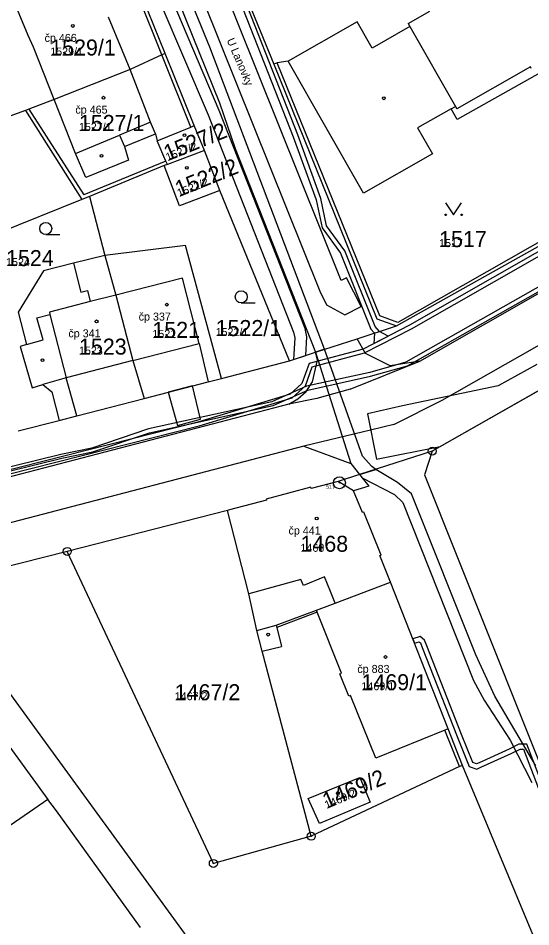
# Model space of a CAD drawing. Extents: x -763628 to -761565, y -976033 to -973833.
# Drawn here: x -762908 to -762844, y -975593.9 to -975480.4 of the extents above; entities that cross this region are included whole.
import ezdxf

# ---------------------------------------------------------------- set-up
doc = ezdxf.new("R2010")
doc.units = 0
for name, color, linetype in [('KN_cisla parcel 1000', 7, 'Continuous'), ('KN_cisla parcel 500', 7, 'Continuous'), ('KN_cisla popisna 500', 7, 'Continuous'), ('KN_hranice parcel', 7, 'Continuous'), ('KN_popisy', 7, 'Continuous'), ('KN_vecna bremena', 7, 'Continuous'), ('KN_vnitrni kresba parcel', 7, 'Continuous'), ('KN_znacky bodu BP', 7, 'Continuous'), ('KN_znacky budov', 7, 'Continuous'), ('KN_znacky kultur', 7, 'Continuous')]:
    doc.layers.add(name, color=color, linetype=linetype)

msp = doc.modelspace()

# ---------------------------------------------------------------- linework, layer by layer
at = {"layer": 'KN_hranice parcel'}
for p, q in [((-762890.92, -975449.88), (-762876.07, -975486.13)), ((-762889.66, -975484.8), (-762894.46, -975472.76)), ((-762886.01, -975493.82), (-762889.66, -975484.8)), ((-762907.09, -975491.91), (-762909.01, -975492.62)), ((-762907.09, -975491.91), (-762900.04, -975503.05)), ((-762884.75, -975496.91), (-762886.01, -975493.82)), ((-762884.75, -975496.91), (-762889.37, -975498.67)), ((-762882.84, -975501.94), (-762884.75, -975496.91)), ((-762889.75, -975498.81), (-762899.08, -975502.67)), ((-762889.37, -975498.67), (-762889.75, -975498.81)), ((-762899.08, -975502.67), (-762900.04, -975503.05)), ((-762899.08, -975502.67), (-762897.19, -975510.02)), ((-762874.11, -975523.18), (-762882.84, -975501.94)), ((-762900.04, -975503.05), (-762913.93, -975508.65)), ((-762860.76, -975518.83), (-762833.23, -975503.34)), ((-762882.6, -975525.39), (-762874.11, -975523.18)), ((-762835.33, -975522.53), (-762856.31, -975534.48)), ((-762907.99, -975531.96), (-762902.88, -975530.64)), ((-762881.87, -975541.89), (-762901.86, -975547)), ((-762901.86, -975547), (-762916.08, -975550.64)), ((-762915.62, -975562.45), (-762904.27, -975577.97))]:
    msp.add_line(p, q, dxfattribs=at)
for points in [[(-762889.66, -975484.8), (-762890.07, -975484.99), (-762894.02, -975486.8), (-762903.48, -975490.57), (-762906.67, -975491.75), (-762907.09, -975491.91)], [(-762833.23, -975503.34), (-762833.45, -975502.94), (-762842.84, -975487.21), (-762853.22, -975493.04), (-762853.97, -975491.74), (-762858.14, -975494.11), (-762856.29, -975497.36), (-762864.89, -975502.26), (-762874.28, -975485.78), (-762875.65, -975485.96), (-762876.07, -975486.13)], [(-762876.07, -975486.13), (-762863.24, -975517.94), (-762860.76, -975518.83)], [(-762889.37, -975498.67), (-762889.55, -975498.26), (-762890.65, -975495.7), (-762886.43, -975493.99), (-762886.01, -975493.82)], [(-762882.84, -975501.94), (-762887.84, -975503.84), (-762889.75, -975498.81)], [(-762882.6, -975525.39), (-762887.1, -975508.77), (-762897.19, -975510.02)], [(-762897.19, -975510.02), (-762901.08, -975511), (-762904.84, -975511.95), (-762907.98, -975517.11), (-762906.94, -975521.17), (-762907.75, -975521.4), (-762906.26, -975526.55), (-762904.9, -975526.16), (-762903.77, -975527.06), (-762902.88, -975530.64)], [(-762897.19, -975510.02), (-762895.78, -975515), (-762893.67, -975523.17), (-762892.28, -975527.91)], [(-762874.11, -975523.18), (-762870.89, -975522.13), (-762865.68, -975520.43), (-762860.76, -975518.83)], [(-762892.28, -975527.91), (-762884.29, -975525.83), (-762882.6, -975525.39)], [(-762902.88, -975530.64), (-762900.65, -975530.07), (-762892.28, -975527.91)], [(-762856.31, -975534.48), (-762865.38, -975537.4), (-762868.06, -975538.26)], [(-762856.31, -975534.48), (-762857.3, -975537.42), (-762833, -975598.35), (-762830.73, -975602.32)], [(-762868.06, -975538.26), (-762871.41, -975539.14), (-762871.45, -975538.99), (-762877.04, -975540.46), (-762877, -975540.61), (-762881.6, -975541.82), (-762881.87, -975541.89)], [(-762861.54, -975550.83), (-762862.87, -975547.53), (-762862.68, -975547.46), (-762864.85, -975542.09), (-762865.03, -975542.16), (-762866.13, -975539.44), (-762868.06, -975538.26)], [(-762878.2, -975556.89), (-762879.21, -975552.3), (-762881.87, -975541.89)], [(-762871.42, -975582.58), (-762883.63, -975585.98), (-762901.86, -975547)], [(-762777.26, -975743.54), (-762778.83, -975742.17), (-762779.94, -975743.26), (-762853.85, -975640.55), (-762917.53, -975553.11), (-762915.39, -975552.59), (-762916.08, -975550.64)], [(-762878.2, -975556.89), (-762875.8, -975556.23), (-762870.76, -975554.33), (-762868.44, -975553.45), (-762861.54, -975550.83)], [(-762852.52, -975573.73), (-762854.32, -975569.18), (-762861.54, -975550.83)], [(-762871.42, -975582.58), (-762877.52, -975559.46), (-762878.2, -975556.89)], [(-762852.52, -975573.73), (-762852.9, -975573.88), (-762871.42, -975582.58)], [(-762811.1, -975648.8), (-762829.27, -975623.41), (-762839.12, -975606.05), (-762852.52, -975573.73)], [(-762865.33, -975575.24), (-762864.05, -975578.32), (-762870.38, -975580.97), (-762871.78, -975577.85), (-762865.33, -975575.24)], [(-762904.27, -975577.97), (-762921.91, -975590.15), (-762922.84, -975590.74), (-762930.63, -975596.33)], [(-762892.71, -975593.96), (-762903.22, -975579.41), (-762904.27, -975577.97)]]:
    msp.add_lwpolyline(points, dxfattribs=at)
at = {"layer": 'KN_vecna bremena'}
for points in [[(-762893.03, -975444.71), (-762897.57, -975446.68), (-762895.32, -975452.48), (-762894.07, -975455.69), (-762891.16, -975462.6), (-762870.35, -975514.5), (-762869.49, -975516.22), (-762867.23, -975517.46), (-762865.18, -975516.4), (-762867.03, -975512.84), (-762867.66, -975513.15), (-762888.38, -975461.46), (-762891.29, -975454.57), (-762892.7, -975450.93), (-762893.72, -975448.28), (-762891.9, -975447.48)], [(-762870.89, -975522.13), (-762869.75, -975521.76), (-762884.08, -975484.03), (-762891.16, -975466.7), (-762895.16, -975457.46), (-762896.78, -975453.35), (-762897.81, -975453.96), (-762896.41, -975457.31), (-762882.87, -975490.96), (-762880.91, -975496.68)], [(-762898.28, -975454.24), (-762899.59, -975455.01), (-762890.17, -975478.66), (-762884.29, -975492.47), (-762873.62, -975519.61), (-762873.46, -975520.31), (-762873.62, -975523.02), (-762872.09, -975522.52), (-762871.96, -975520.19), (-762872.18, -975519.17), (-762882.91, -975491.91), (-762888.79, -975478.08)], [(-762869.75, -975521.76), (-762870.89, -975522.13), (-762866.48, -975536.02), (-762865.38, -975537.4), (-762863.35, -975536.75), (-762863.86, -975536.4), (-762865.03, -975535.12)], [(-762886.25, -975526.34), (-762889.25, -975527.12), (-762888.12, -975531.26), (-762885.22, -975530.5)]]:
    msp.add_lwpolyline(points, close=True, dxfattribs=at)
for points in [[(-762882.19, -975473.43), (-762873.65, -975495.2), (-762870.78, -975503.08), (-762870.05, -975506.57), (-762867.75, -975509.74), (-762863.97, -975519.23), (-762863.52, -975519.73), (-762863.59, -975521.02), (-762861.82, -975520.12), (-762862.89, -975519.52), (-762863.45, -975518.91), (-762867.23, -975509.44), (-762869.49, -975506.33), (-762870.2, -975502.92), (-762873.09, -975494.98), (-762881.63, -975473.21)], [(-763063.62, -975574.18), (-763037.22, -975567.04), (-762983.72, -975553.17), (-762981.62, -975552.49), (-762965.45, -975548.2), (-762961.87, -975549.8), (-762959.01, -975550.12), (-762956.49, -975549.69), (-762934.88, -975544.08), (-762931.1, -975542.86), (-762924.18, -975541.15), (-762885.42, -975531.33), (-762873.8, -975527.82), (-762872.15, -975526.32), (-762871.29, -975523.95), (-762864.77, -975522.18), (-762858.91, -975519.19), (-762811.86, -975492.34)], [(-762812.12, -975491.9), (-762859.15, -975518.75), (-762864.95, -975521.72), (-762871.67, -975523.53)], [(-762823.58, -975502.92), (-762859.6, -975523.37), (-762864.12, -975524.64)], [(-762958.62, -975550.21), (-762952.46, -975548.6), (-762948.05, -975547.16), (-762936.23, -975544.11), (-762934.76, -975544.04), (-762931.47, -975543.13), (-762930.82, -975542.34), (-762927.66, -975541.39), (-762924.24, -975540.91), (-762922.65, -975540.33), (-762902.55, -975535.37), (-762898.65, -975534.57), (-762891.58, -975532.19), (-762876.17, -975528.79), (-762871.86, -975526.85), (-762864, -975525.12), (-762859.4, -975523.83), (-762823.34, -975503.36)], [(-762843.26, -975523.66), (-762848.09, -975526.32), (-762860.01, -975528.82), (-762864.41, -975529.81), (-762863.26, -975535.47), (-762855.31, -975533.91), (-762835.33, -975522.53)], [(-762871.67, -975523.53), (-762872.57, -975526.04), (-762874.06, -975527.38), (-762885.56, -975530.85), (-762924.3, -975540.67), (-762931.24, -975542.38), (-762935.02, -975543.6)], [(-762864.12, -975524.64), (-762872.02, -975526.37), (-762876.33, -975528.31), (-762891.72, -975531.71), (-762898.79, -975534.09), (-762902.67, -975534.89), (-762922.79, -975539.85), (-762924.36, -975540.43), (-762927.76, -975540.91), (-762931.1, -975541.9), (-762931.75, -975542.69), (-762934.84, -975543.54), (-762936.31, -975543.61), (-762948.19, -975546.68), (-762952.6, -975548.12), (-762958.54, -975549.67)], [(-762843.4, -975573.8), (-762848.49, -975565.08), (-762850.88, -975559.91), (-762858.91, -975539.83), (-762860.66, -975538.38), (-762863.35, -975536.75), (-762865.38, -975537.4), (-762865.04, -975537.83), (-762861.03, -975539.91), (-762859.99, -975540.91), (-762851.15, -975563.13), (-762849.85, -975565.6), (-762846.61, -975570.58), (-762843.88, -975575.86)], [(-762842.48, -975576.41), (-762844.51, -975571.09), (-762845.49, -975571.09), (-762846.73, -975571.7), (-762850.47, -975573.41), (-762850.78, -975573.55), (-762851.26, -975573.38), (-762852.66, -975569.89), (-762857.01, -975558.79), (-762857.29, -975558.07), (-762857.84, -975557.63), (-762858.75, -975557.92), (-762858.53, -975558.48), (-762857.96, -975558.29), (-762857.79, -975558.43), (-762857.57, -975559.01), (-762853.22, -975570.11), (-762851.72, -975573.86), (-762850.76, -975574.19), (-762850.23, -975573.95), (-762846.47, -975572.24), (-762845.35, -975571.69), (-762844.93, -975571.69), (-762843.04, -975576.63)]]:
    msp.add_lwpolyline(points, dxfattribs=at)
at = {"layer": 'KN_vnitrni kresba parcel'}
for p, q in [((-762857.85, -975523.22), (-762765.07, -975470.27)), ((-762890.07, -975484.99), (-762894.84, -975473.04)), ((-762855.06, -975528.12), (-762761.71, -975474.7)), ((-762906.73, -975482.58), (-762908.29, -975478.84)), ((-762894.02, -975486.8), (-762896.71, -975480.26)), ((-762859.33, -975481.06), (-762856.62, -975479.52)), ((-762865.67, -975480.87), (-762874.28, -975485.78)), ((-762863.81, -975484.13), (-762865.67, -975480.87)), ((-762859.33, -975481.06), (-762859.11, -975481.45)), ((-762859.11, -975481.45), (-762863.81, -975484.13)), ((-762859.11, -975481.45), (-762853.43, -975491.43)), ((-762906.08, -975484), (-762906.73, -975482.58)), ((-762903.48, -975490.57), (-762906.08, -975484)), ((-762886.43, -975493.99), (-762890.07, -975484.99)), ((-762862.87, -975517.59), (-762875.65, -975485.96)), ((-762891.47, -975493.4), (-762894.02, -975486.8)), ((-762844.07, -975486.49), (-762853.26, -975491.73)), ((-762843.95, -975486.69), (-762844.07, -975486.49)), ((-762900.82, -975497.28), (-762903.48, -975490.57)), ((-762853.97, -975491.74), (-762853.43, -975491.43)), ((-762853.43, -975491.43), (-762853.26, -975491.73)), ((-762906.67, -975491.75), (-762899.79, -975502.46)), ((-762891.47, -975493.4), (-762895.34, -975495.01)), ((-762890.87, -975494.85), (-762891.47, -975493.4)), ((-762900.82, -975497.28), (-762895.34, -975495.01)), ((-762895.34, -975495.01), (-762894.7, -975496.44)), ((-762894.7, -975496.44), (-762890.87, -975494.85)), ((-762890.87, -975494.85), (-762890.65, -975495.7)), ((-762899.54, -975500.3), (-762900.82, -975497.28)), ((-762894.7, -975496.44), (-762894.2, -975498.14)), ((-762889.55, -975498.26), (-762899.79, -975502.46)), ((-762894.2, -975498.14), (-762899.54, -975500.3)), ((-762833.45, -975502.94), (-762860.61, -975518.41)), ((-762901.08, -975511), (-762900.17, -975514.61)), ((-762887.5, -975512.85), (-762895.78, -975515)), ((-762885.38, -975521.02), (-762887.5, -975512.85)), ((-762900.17, -975514.61), (-762899.35, -975514.4)), ((-762899.35, -975514.4), (-762899.01, -975515.78)), ((-762895.78, -975515), (-762899.01, -975515.78)), ((-762899.01, -975515.78), (-762904.08, -975517.13)), ((-762905.64, -975517.84), (-762904.03, -975517.43)), ((-762904.08, -975517.13), (-762904.03, -975517.43)), ((-762904.03, -975517.43), (-762902, -975525.33)), ((-762860.61, -975518.41), (-762862.87, -975517.59)), ((-762904.86, -975520.57), (-762905.64, -975517.84)), ((-762906.94, -975521.17), (-762904.86, -975520.57)), ((-762893.67, -975523.17), (-762885.38, -975521.02)), ((-762885.38, -975521.02), (-762884.29, -975525.83)), ((-762864.66, -975522.27), (-762865.68, -975520.43)), ((-762870.65, -975523.12), (-762870.89, -975522.13)), ((-762861.56, -975523.82), (-762864.66, -975522.27)), ((-762893.67, -975523.17), (-762902, -975525.33)), ((-762871.27, -975525.81), (-762870.65, -975523.12)), ((-762866.57, -975526.73), (-762857.85, -975523.22)), ((-762857.85, -975523.22), (-762861.56, -975523.82)), ((-762902, -975525.33), (-762904.9, -975526.16)), ((-762900.65, -975530.07), (-762902, -975525.33)), ((-762872.05, -975527.02), (-762871.27, -975525.81)), ((-762866.57, -975526.73), (-762870.71, -975527.89)), ((-762870.71, -975527.89), (-762874.2, -975528.6)), ((-762874.2, -975528.6), (-762873.09, -975527.94)), ((-762873.09, -975527.94), (-762872.05, -975527.02)), ((-762874.2, -975528.6), (-762961.94, -975551.52)), ((-762861.12, -975531.13), (-762855.06, -975528.12)), ((-762861.12, -975531.13), (-762863.87, -975531.81)), ((-762863.87, -975531.81), (-762872.34, -975533.85)), ((-762872.34, -975533.85), (-762955.49, -975555.56)), ((-762872.34, -975533.85), (-762866.48, -975536.02)), ((-762866.48, -975536.02), (-762865.38, -975537.4)), ((-762865.38, -975537.4), (-762864.22, -975538.85)), ((-762864.22, -975538.85), (-762866.13, -975539.44)), ((-762872.7, -975550.51), (-762879.21, -975552.3)), ((-762872.39, -975551.26), (-762872.7, -975550.51)), ((-762869.78, -975550.16), (-762872.39, -975551.26)), ((-762869.02, -975552.01), (-762869.78, -975550.16)), ((-762868.44, -975553.45), (-762869.02, -975552.01)), ((-762870.66, -975554.59), (-762875.7, -975556.51)), ((-762870.66, -975554.59), (-762870.76, -975554.33)), ((-762867.62, -975562.21), (-762870.66, -975554.59)), ((-762875.8, -975556.23), (-762875.7, -975556.51)), ((-762875.7, -975556.51), (-762875.12, -975558.86)), ((-762877.52, -975559.46), (-762875.12, -975558.86)), ((-762867.85, -975562.3), (-762867.62, -975562.21)), ((-762866.74, -975565.08), (-762867.85, -975562.3)), ((-762866.5, -975564.99), (-762866.74, -975565.08)), ((-762863.37, -975572.84), (-762866.5, -975564.99)), ((-762854.74, -975569.35), (-762863.37, -975572.84)), ((-762854.32, -975569.18), (-762854.74, -975569.35)), ((-762852.9, -975573.88), (-762854.74, -975569.35))]:
    msp.add_line(p, q, dxfattribs=at)
at = {"layer": 'KN_znacky bodu BP'}
for centre, radius in [((-762856.31, -975534.48), 0.5), ((-762856.31, -975534.48), 0.0303), ((-762867.9, -975538.43), 0.75), ((-762867.9, -975538.43), 0.03), ((-762901.86, -975547), 0.5), ((-762901.86, -975547), 0.0303), ((-762871.42, -975582.58), 0.5), ((-762871.42, -975582.58), 0.0303), ((-762883.63, -975585.98), 0.5), ((-762883.63, -975585.98), 0.0303)]:
    msp.add_circle(centre, radius, dxfattribs=at)
at = {"layer": 'KN_znacky budov'}
for centre in [(-762901.17, -975481.37), (-762897.33, -975490.33), (-762862.35, -975490.4), (-762887.23, -975495.02), (-762897.58, -975497.6), (-762886.93, -975499.08), (-762889.43, -975516.18), (-762898.2, -975518.27), (-762904.94, -975523.12), (-762870.73, -975542.9), (-762876.8, -975557.4), (-762862.14, -975560.19), (-762868.08, -975577.18)]:
    msp.add_circle(centre, 0.175, dxfattribs=at)
at = {"layer": 'KN_znacky kultur'}
for p, q in [((-762904.55, -975507.42), (-762902.8, -975507.42)), ((-762880.15, -975515.95), (-762878.4, -975515.95))]:
    msp.add_line(p, q, dxfattribs=at)
msp.add_lwpolyline([(-762854.65, -975503.46), (-762853.65, -975504.96), (-762852.65, -975503.46)], dxfattribs=at)
for centre, radius in [((-762854.65, -975504.96), 0.1), ((-762852.65, -975504.96), 0.1), ((-762904.55, -975506.67), 0.75), ((-762880.15, -975515.2), 0.75)]:
    msp.add_circle(centre, radius, dxfattribs=at)

# ---------------------------------------------------------------- texts
at = {"layer": 'KN_cisla parcel 1000'}
for s, p in [('1529/1', (-762903.99, -975485.06)), ('1527/1', (-762900.41, -975494.48)), ('1517', (-762855.46, -975508.99)), ('1524', (-762909.5, -975511.36)), ('1521', (-762891.24, -975520.33)), ('1522/1', (-762883.35, -975520.1)), ('1523', (-762900.4, -975522.42)), ('1468', (-762872.76, -975547.05)), ('1469/1', (-762865.15, -975564.34)), ('1467/2', (-762888.45, -975565.59))]:
    msp.add_text(s, height=2, dxfattribs=at).set_placement(p)
for s, rotation, p in [('1527/2', 22, (-762889.33, -975498.27)), ('1522/2', 22, (-762887.91, -975502.75)), ('1469/2', 23, (-762869.49, -975579.18))]:
    msp.add_text(s, height=2, rotation=rotation, dxfattribs=at).set_placement(p)
at = {"layer": 'KN_cisla parcel 500'}
for s, p in [('1529/1', (-762903.99, -975485.06)), ('1527/1', (-762900.41, -975494.48)), ('1517', (-762855.46, -975508.99)), ('1524', (-762909.5, -975511.36)), ('1521', (-762891.24, -975520.33)), ('1522/1', (-762883.35, -975520.1)), ('1523', (-762900.4, -975522.42)), ('1468', (-762872.76, -975547.05)), ('1469/1', (-762865.15, -975564.34)), ('1467/2', (-762888.45, -975565.59))]:
    msp.add_text(s, height=1, dxfattribs=at).set_placement(p)
for s, rotation, p in [('1527/2', 22, (-762889.33, -975498.27)), ('1522/2', 22, (-762887.91, -975502.75)), ('1469/2', 23, (-762869.49, -975579.18))]:
    msp.add_text(s, height=1, rotation=rotation, dxfattribs=at).set_placement(p)
at = {"layer": 'KN_cisla popisna 500'}
for s, p in [('čp 466', (-762904.69, -975483.36)), ('čp 465', (-762900.85, -975492.32)), ('čp 337', (-762892.95, -975518.17)), ('čp 341', (-762901.72, -975520.26)), ('čp 441', (-762874.25, -975544.89)), ('čp 883', (-762865.66, -975562.18))]:
    msp.add_text(s, height=1, dxfattribs=at).set_placement(p)
at = {"layer": 'KN_popisy'}
msp.add_text('U Lanovky', height=1, rotation=293, dxfattribs=at).set_placement((-762881.99, -975483.13))
at = {"layer": 'KN_znacky bodu BP'}
msp.add_text('517', height=0.5, dxfattribs=at).set_placement((-762869.59, -975539.18))

doc.saveas('drawing.dxf')
